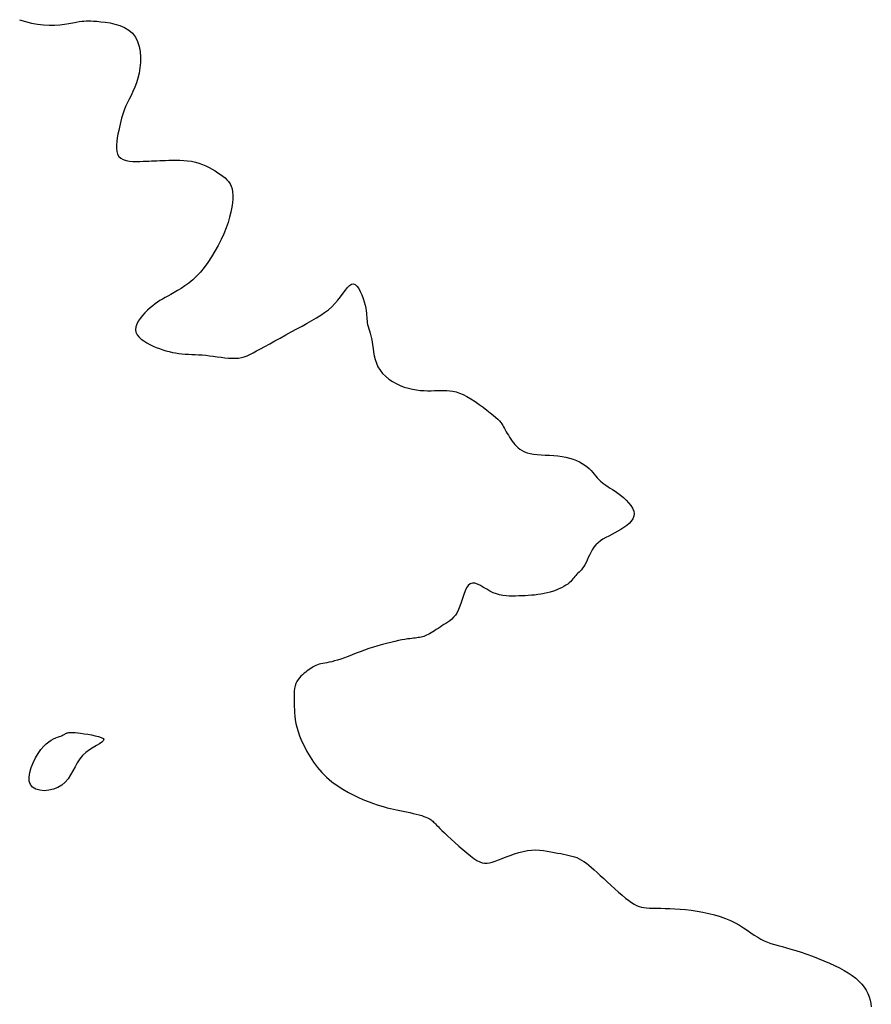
# Model space of a CAD drawing. Header units: millimetres. Extents: x 32690613 to 32693367, y 5343692 to 5344708.
# Tile 368 of 656: x 32692893 to 32692910, y 5343946 to 5343965. Entities that reach past the tile are written whole.
import ezdxf

# ---------------------------------------------------------------- set-up
doc = ezdxf.new("R2010")
doc.units = ezdxf.units.MM
doc.header["$LTSCALE"] = 20
doc.layers.add('02-DGM_HL_493.00', color=102, linetype='Continuous')

msp = doc.modelspace()

# ---------------------------------------------------------------- linework, layer by layer
at = {"layer": '02-DGM_HL_493.00', "elevation": 493, "flags": 128}
msp.add_lwpolyline([(32692893.409, 5343965.413), (32692893.527, 5343965.376), (32692893.646, 5343965.346), (32692893.764, 5343965.323), (32692893.879, 5343965.31), (32692893.991, 5343965.305), (32692894.098, 5343965.307), (32692894.199, 5343965.315), (32692894.293, 5343965.326), (32692894.38, 5343965.339), (32692894.457, 5343965.352), (32692894.524, 5343965.365), (32692894.582, 5343965.375), (32692894.631, 5343965.382), (32692894.675, 5343965.387), (32692894.717, 5343965.39), (32692894.761, 5343965.391), (32692894.808, 5343965.389), (32692894.863, 5343965.386), (32692894.929, 5343965.381), (32692895.007, 5343965.373), (32692895.095, 5343965.363), (32692895.189, 5343965.348), (32692895.285, 5343965.326), (32692895.381, 5343965.297), (32692895.473, 5343965.258), (32692895.557, 5343965.208), (32692895.629, 5343965.146), (32692895.687, 5343965.07), (32692895.731, 5343964.983), (32692895.762, 5343964.887), (32692895.781, 5343964.785), (32692895.789, 5343964.678), (32692895.788, 5343964.57), (32692895.777, 5343964.463), (32692895.76, 5343964.36), (32692895.736, 5343964.262), (32692895.707, 5343964.17), (32692895.674, 5343964.083), (32692895.638, 5343964.001), (32692895.602, 5343963.923), (32692895.566, 5343963.85), (32692895.532, 5343963.781), (32692895.501, 5343963.716), (32692895.475, 5343963.654), (32692895.452, 5343963.594), (32692895.433, 5343963.536), (32692895.416, 5343963.478), (32692895.4, 5343963.419), (32692895.386, 5343963.36), (32692895.373, 5343963.298), (32692895.359, 5343963.232), (32692895.345, 5343963.163), (32692895.332, 5343963.092), (32692895.321, 5343963.02), (32692895.314, 5343962.95), (32692895.313, 5343962.883), (32692895.32, 5343962.821), (32692895.336, 5343962.766), (32692895.362, 5343962.721), (32692895.401, 5343962.686), (32692895.45, 5343962.66), (32692895.508, 5343962.642), (32692895.571, 5343962.632), (32692895.638, 5343962.626), (32692895.706, 5343962.625), (32692895.774, 5343962.626), (32692895.839, 5343962.628), (32692895.899, 5343962.631), (32692895.955, 5343962.633), (32692896.008, 5343962.635), (32692896.061, 5343962.637), (32692896.113, 5343962.639), (32692896.166, 5343962.641), (32692896.223, 5343962.643), (32692896.283, 5343962.646), (32692896.348, 5343962.648), (32692896.417, 5343962.65), (32692896.489, 5343962.651), (32692896.564, 5343962.65), (32692896.64, 5343962.646), (32692896.717, 5343962.639), (32692896.793, 5343962.628), (32692896.868, 5343962.613), (32692896.94, 5343962.592), (32692897.01, 5343962.567), (32692897.077, 5343962.539), (32692897.141, 5343962.507), (32692897.202, 5343962.474), (32692897.26, 5343962.439), (32692897.314, 5343962.403), (32692897.364, 5343962.368), (32692897.41, 5343962.334), (32692897.452, 5343962.3), (32692897.49, 5343962.264), (32692897.523, 5343962.227), (32692897.551, 5343962.186), (32692897.573, 5343962.14), (32692897.591, 5343962.088), (32692897.602, 5343962.03), (32692897.608, 5343961.964), (32692897.608, 5343961.89), (32692897.601, 5343961.809), (32692897.588, 5343961.722), (32692897.569, 5343961.628), (32692897.543, 5343961.529), (32692897.511, 5343961.425), (32692897.472, 5343961.316), (32692897.426, 5343961.203), (32692897.374, 5343961.088), (32692897.316, 5343960.972), (32692897.254, 5343960.858), (32692897.187, 5343960.746), (32692897.117, 5343960.64), (32692897.044, 5343960.54), (32692896.969, 5343960.449), (32692896.893, 5343960.367), (32692896.816, 5343960.295), (32692896.739, 5343960.232), (32692896.663, 5343960.176), (32692896.589, 5343960.127), (32692896.517, 5343960.083), (32692896.449, 5343960.044), (32692896.386, 5343960.009), (32692896.327, 5343959.976), (32692896.272, 5343959.946), (32692896.221, 5343959.916), (32692896.172, 5343959.886), (32692896.124, 5343959.854), (32692896.076, 5343959.821), (32692896.029, 5343959.784), (32692895.979, 5343959.743), (32692895.928, 5343959.697), (32692895.877, 5343959.646), (32692895.827, 5343959.593), (32692895.782, 5343959.537), (32692895.744, 5343959.48), (32692895.714, 5343959.423), (32692895.695, 5343959.368), (32692895.69, 5343959.314), (32692895.7, 5343959.264), (32692895.723, 5343959.217), (32692895.757, 5343959.172), (32692895.802, 5343959.131), (32692895.854, 5343959.093), (32692895.911, 5343959.057), (32692895.973, 5343959.024), (32692896.036, 5343958.994), (32692896.1, 5343958.967), (32692896.163, 5343958.942), (32692896.227, 5343958.92), (32692896.29, 5343958.9), (32692896.353, 5343958.883), (32692896.416, 5343958.868), (32692896.479, 5343958.857), (32692896.542, 5343958.847), (32692896.605, 5343958.841), (32692896.668, 5343958.836), (32692896.732, 5343958.832), (32692896.797, 5343958.829), (32692896.863, 5343958.827), (32692896.93, 5343958.823), (32692897, 5343958.819), (32692897.072, 5343958.812), (32692897.146, 5343958.804), (32692897.222, 5343958.794), (32692897.299, 5343958.783), (32692897.376, 5343958.772), (32692897.451, 5343958.763), (32692897.524, 5343958.756), (32692897.593, 5343958.752), (32692897.658, 5343958.752), (32692897.718, 5343958.757), (32692897.775, 5343958.767), (32692897.83, 5343958.782), (32692897.885, 5343958.802), (32692897.943, 5343958.828), (32692898.006, 5343958.859), (32692898.074, 5343958.896), (32692898.151, 5343958.938), (32692898.238, 5343958.985), (32692898.332, 5343959.038), (32692898.433, 5343959.093), (32692898.539, 5343959.151), (32692898.647, 5343959.211), (32692898.756, 5343959.27), (32692898.863, 5343959.33), (32692898.968, 5343959.387), (32692899.067, 5343959.442), (32692899.161, 5343959.495), (32692899.251, 5343959.547), (32692899.335, 5343959.599), (32692899.413, 5343959.653), (32692899.487, 5343959.708), (32692899.555, 5343959.767), (32692899.617, 5343959.829), (32692899.675, 5343959.896), (32692899.727, 5343959.964), (32692899.776, 5343960.031), (32692899.821, 5343960.093), (32692899.863, 5343960.145), (32692899.903, 5343960.186), (32692899.941, 5343960.212), (32692899.978, 5343960.219), (32692900.014, 5343960.204), (32692900.049, 5343960.172), (32692900.083, 5343960.124), (32692900.114, 5343960.066), (32692900.143, 5343960), (32692900.169, 5343959.931), (32692900.191, 5343959.862), (32692900.208, 5343959.797), (32692900.221, 5343959.738), (32692900.229, 5343959.687), (32692900.235, 5343959.64), (32692900.238, 5343959.598), (32692900.241, 5343959.559), (32692900.243, 5343959.522), (32692900.247, 5343959.487), (32692900.252, 5343959.451), (32692900.26, 5343959.414), (32692900.27, 5343959.375), (32692900.282, 5343959.335), (32692900.296, 5343959.291), (32692900.309, 5343959.244), (32692900.323, 5343959.194), (32692900.336, 5343959.139), (32692900.347, 5343959.079), (32692900.357, 5343959.015), (32692900.367, 5343958.946), (32692900.378, 5343958.875), (32692900.391, 5343958.802), (32692900.409, 5343958.728), (32692900.433, 5343958.656), (32692900.463, 5343958.585), (32692900.503, 5343958.518), (32692900.552, 5343958.456), (32692900.61, 5343958.398), (32692900.675, 5343958.345), (32692900.746, 5343958.297), (32692900.822, 5343958.255), (32692900.901, 5343958.218), (32692900.981, 5343958.187), (32692901.061, 5343958.162), (32692901.141, 5343958.143), (32692901.219, 5343958.13), (32692901.295, 5343958.121), (32692901.369, 5343958.116), (32692901.441, 5343958.114), (32692901.511, 5343958.114), (32692901.577, 5343958.116), (32692901.641, 5343958.118), (32692901.702, 5343958.12), (32692901.762, 5343958.121), (32692901.82, 5343958.12), (32692901.878, 5343958.115), (32692901.938, 5343958.105), (32692902, 5343958.09), (32692902.066, 5343958.068), (32692902.137, 5343958.037), (32692902.212, 5343957.998), (32692902.292, 5343957.952), (32692902.373, 5343957.901), (32692902.454, 5343957.846), (32692902.533, 5343957.79), (32692902.607, 5343957.734), (32692902.674, 5343957.681), (32692902.733, 5343957.633), (32692902.782, 5343957.59), (32692902.822, 5343957.552), (32692902.854, 5343957.519), (32692902.88, 5343957.488), (32692902.901, 5343957.46), (32692902.919, 5343957.432), (32692902.936, 5343957.404), (32692902.952, 5343957.374), (32692902.969, 5343957.342), (32692902.988, 5343957.309), (32692903.009, 5343957.273), (32692903.03, 5343957.237), (32692903.053, 5343957.199), (32692903.078, 5343957.162), (32692903.103, 5343957.125), (32692903.13, 5343957.089), (32692903.158, 5343957.055), (32692903.188, 5343957.022), (32692903.221, 5343956.991), (32692903.258, 5343956.962), (32692903.299, 5343956.937), (32692903.346, 5343956.914), (32692903.398, 5343956.895), (32692903.458, 5343956.88), (32692903.524, 5343956.868), (32692903.597, 5343956.86), (32692903.675, 5343956.854), (32692903.756, 5343956.85), (32692903.839, 5343956.845), (32692903.923, 5343956.839), (32692904.005, 5343956.832), (32692904.086, 5343956.821), (32692904.162, 5343956.806), (32692904.235, 5343956.788), (32692904.304, 5343956.766), (32692904.368, 5343956.742), (32692904.428, 5343956.714), (32692904.484, 5343956.684), (32692904.534, 5343956.652), (32692904.58, 5343956.618), (32692904.621, 5343956.582), (32692904.657, 5343956.546), (32692904.69, 5343956.509), (32692904.721, 5343956.472), (32692904.751, 5343956.436), (32692904.78, 5343956.401), (32692904.81, 5343956.367), (32692904.841, 5343956.336), (32692904.875, 5343956.307), (32692904.911, 5343956.28), (32692904.95, 5343956.254), (32692904.991, 5343956.227), (32692905.035, 5343956.199), (32692905.082, 5343956.17), (32692905.132, 5343956.136), (32692905.184, 5343956.099), (32692905.239, 5343956.057), (32692905.294, 5343956.011), (32692905.347, 5343955.961), (32692905.396, 5343955.909), (32692905.439, 5343955.856), (32692905.473, 5343955.802), (32692905.496, 5343955.748), (32692905.506, 5343955.695), (32692905.5, 5343955.644), (32692905.481, 5343955.595), (32692905.45, 5343955.548), (32692905.409, 5343955.503), (32692905.36, 5343955.461), (32692905.305, 5343955.421), (32692905.246, 5343955.384), (32692905.186, 5343955.349), (32692905.124, 5343955.316), (32692905.064, 5343955.285), (32692905.004, 5343955.255), (32692904.947, 5343955.225), (32692904.892, 5343955.193), (32692904.841, 5343955.159), (32692904.794, 5343955.123), (32692904.751, 5343955.082), (32692904.714, 5343955.036), (32692904.681, 5343954.987), (32692904.652, 5343954.935), (32692904.626, 5343954.883), (32692904.602, 5343954.831), (32692904.58, 5343954.781), (32692904.559, 5343954.734), (32692904.537, 5343954.691), (32692904.515, 5343954.654), (32692904.492, 5343954.622), (32692904.469, 5343954.593), (32692904.445, 5343954.568), (32692904.422, 5343954.546), (32692904.4, 5343954.524), (32692904.378, 5343954.504), (32692904.358, 5343954.482), (32692904.338, 5343954.46), (32692904.319, 5343954.437), (32692904.3, 5343954.413), (32692904.279, 5343954.388), (32692904.256, 5343954.363), (32692904.229, 5343954.338), (32692904.199, 5343954.312), (32692904.164, 5343954.287), (32692904.123, 5343954.263), (32692904.077, 5343954.239), (32692904.026, 5343954.216), (32692903.972, 5343954.194), (32692903.915, 5343954.173), (32692903.855, 5343954.155), (32692903.794, 5343954.139), (32692903.732, 5343954.124), (32692903.67, 5343954.113), (32692903.608, 5343954.103), (32692903.546, 5343954.096), (32692903.483, 5343954.09), (32692903.421, 5343954.086), (32692903.359, 5343954.082), (32692903.296, 5343954.08), (32692903.234, 5343954.077), (32692903.171, 5343954.075), (32692903.109, 5343954.074), (32692903.046, 5343954.074), (32692902.983, 5343954.078), (32692902.921, 5343954.085), (32692902.858, 5343954.098), (32692902.794, 5343954.116), (32692902.731, 5343954.141), (32692902.667, 5343954.173), (32692902.604, 5343954.209), (32692902.542, 5343954.246), (32692902.482, 5343954.281), (32692902.425, 5343954.308), (32692902.372, 5343954.326), (32692902.323, 5343954.331), (32692902.279, 5343954.318), (32692902.241, 5343954.286), (32692902.208, 5343954.237), (32692902.179, 5343954.175), (32692902.152, 5343954.104), (32692902.127, 5343954.028), (32692902.102, 5343953.951), (32692902.076, 5343953.877), (32692902.049, 5343953.808), (32692902.019, 5343953.75), (32692901.986, 5343953.7), (32692901.951, 5343953.658), (32692901.914, 5343953.622), (32692901.877, 5343953.591), (32692901.838, 5343953.563), (32692901.799, 5343953.538), (32692901.76, 5343953.514), (32692901.722, 5343953.489), (32692901.684, 5343953.464), (32692901.647, 5343953.44), (32692901.611, 5343953.416), (32692901.576, 5343953.393), (32692901.542, 5343953.371), (32692901.509, 5343953.351), (32692901.478, 5343953.333), (32692901.448, 5343953.317), (32692901.419, 5343953.304), (32692901.392, 5343953.292), (32692901.364, 5343953.283), (32692901.337, 5343953.275), (32692901.311, 5343953.268), (32692901.283, 5343953.262), (32692901.256, 5343953.258), (32692901.227, 5343953.254), (32692901.197, 5343953.25), (32692901.164, 5343953.246), (32692901.128, 5343953.242), (32692901.088, 5343953.237), (32692901.042, 5343953.231), (32692900.991, 5343953.222), (32692900.932, 5343953.212), (32692900.867, 5343953.199), (32692900.794, 5343953.183), (32692900.717, 5343953.165), (32692900.634, 5343953.144), (32692900.549, 5343953.122), (32692900.462, 5343953.097), (32692900.374, 5343953.07), (32692900.286, 5343953.042), (32692900.199, 5343953.012), (32692900.114, 5343952.98), (32692900.032, 5343952.949), (32692899.952, 5343952.918), (32692899.875, 5343952.888), (32692899.802, 5343952.861), (32692899.733, 5343952.836), (32692899.669, 5343952.815), (32692899.61, 5343952.798), (32692899.555, 5343952.784), (32692899.505, 5343952.774), (32692899.458, 5343952.765), (32692899.416, 5343952.757), (32692899.376, 5343952.75), (32692899.339, 5343952.743), (32692899.305, 5343952.734), (32692899.273, 5343952.723), (32692899.243, 5343952.711), (32692899.214, 5343952.696), (32692899.186, 5343952.681), (32692899.158, 5343952.663), (32692899.13, 5343952.644), (32692899.101, 5343952.624), (32692899.071, 5343952.602), (32692899.04, 5343952.58), (32692899.009, 5343952.556), (32692898.977, 5343952.529), (32692898.946, 5343952.501), (32692898.917, 5343952.47), (32692898.89, 5343952.435), (32692898.867, 5343952.397), (32692898.848, 5343952.355), (32692898.833, 5343952.308), (32692898.822, 5343952.257), (32692898.816, 5343952.204), (32692898.812, 5343952.147), (32692898.811, 5343952.088), (32692898.811, 5343952.027), (32692898.813, 5343951.965), (32692898.815, 5343951.903), (32692898.818, 5343951.84), (32692898.821, 5343951.777), (32692898.827, 5343951.711), (32692898.836, 5343951.643), (32692898.849, 5343951.571), (32692898.866, 5343951.494), (32692898.89, 5343951.412), (32692898.921, 5343951.323), (32692898.96, 5343951.227), (32692899.007, 5343951.126), (32692899.062, 5343951.021), (32692899.125, 5343950.914), (32692899.195, 5343950.808), (32692899.274, 5343950.704), (32692899.36, 5343950.604), (32692899.453, 5343950.51), (32692899.554, 5343950.424), (32692899.66, 5343950.346), (32692899.77, 5343950.275), (32692899.88, 5343950.212), (32692899.989, 5343950.156), (32692900.095, 5343950.106), (32692900.196, 5343950.063), (32692900.29, 5343950.026), (32692900.374, 5343949.995), (32692900.45, 5343949.968), (32692900.52, 5343949.946), (32692900.585, 5343949.928), (32692900.647, 5343949.912), (32692900.707, 5343949.898), (32692900.768, 5343949.885), (32692900.829, 5343949.872), (32692900.894, 5343949.858), (32692900.96, 5343949.844), (32692901.027, 5343949.83), (32692901.093, 5343949.815), (32692901.157, 5343949.8), (32692901.218, 5343949.786), (32692901.274, 5343949.771), (32692901.325, 5343949.756), (32692901.368, 5343949.742), (32692901.406, 5343949.729), (32692901.437, 5343949.715), (32692901.464, 5343949.701), (32692901.488, 5343949.688), (32692901.508, 5343949.674), (32692901.526, 5343949.659), (32692901.542, 5343949.645), (32692901.559, 5343949.629), (32692901.576, 5343949.612), (32692901.595, 5343949.592), (32692901.618, 5343949.569), (32692901.645, 5343949.54), (32692901.679, 5343949.506), (32692901.721, 5343949.465), (32692901.772, 5343949.415), (32692901.832, 5343949.358), (32692901.901, 5343949.293), (32692901.975, 5343949.225), (32692902.053, 5343949.155), (32692902.132, 5343949.087), (32692902.209, 5343949.022), (32692902.283, 5343948.963), (32692902.351, 5343948.914), (32692902.412, 5343948.875), (32692902.466, 5343948.847), (32692902.516, 5343948.828), (32692902.563, 5343948.819), (32692902.611, 5343948.818), (32692902.66, 5343948.825), (32692902.712, 5343948.839), (32692902.77, 5343948.859), (32692902.836, 5343948.884), (32692902.907, 5343948.912), (32692902.984, 5343948.943), (32692903.065, 5343948.974), (32692903.149, 5343949.004), (32692903.234, 5343949.031), (32692903.32, 5343949.053), (32692903.404, 5343949.069), (32692903.487, 5343949.078), (32692903.568, 5343949.081), (32692903.646, 5343949.077), (32692903.722, 5343949.07), (32692903.796, 5343949.059), (32692903.866, 5343949.047), (32692903.934, 5343949.034), (32692903.998, 5343949.021), (32692904.06, 5343949.009), (32692904.118, 5343948.998), (32692904.174, 5343948.987), (32692904.228, 5343948.975), (32692904.28, 5343948.962), (32692904.33, 5343948.948), (32692904.378, 5343948.93), (32692904.425, 5343948.909), (32692904.472, 5343948.883), (32692904.518, 5343948.854), (32692904.565, 5343948.82), (32692904.614, 5343948.781), (32692904.665, 5343948.738), (32692904.718, 5343948.69), (32692904.776, 5343948.638), (32692904.838, 5343948.58), (32692904.906, 5343948.518), (32692904.977, 5343948.452), (32692905.051, 5343948.385), (32692905.125, 5343948.318), (32692905.198, 5343948.254), (32692905.27, 5343948.192), (32692905.337, 5343948.136), (32692905.4, 5343948.088), (32692905.456, 5343948.047), (32692905.507, 5343948.015), (32692905.554, 5343947.99), (32692905.601, 5343947.97), (32692905.647, 5343947.956), (32692905.696, 5343947.947), (32692905.75, 5343947.941), (32692905.809, 5343947.937), (32692905.875, 5343947.935), (32692905.949, 5343947.934), (32692906.029, 5343947.933), (32692906.116, 5343947.932), (32692906.209, 5343947.929), (32692906.308, 5343947.925), (32692906.411, 5343947.919), (32692906.519, 5343947.909), (32692906.63, 5343947.896), (32692906.745, 5343947.879), (32692906.86, 5343947.858), (32692906.975, 5343947.833), (32692907.088, 5343947.804), (32692907.198, 5343947.771), (32692907.304, 5343947.734), (32692907.403, 5343947.693), (32692907.495, 5343947.648), (32692907.58, 5343947.6), (32692907.659, 5343947.551), (32692907.733, 5343947.501), (32692907.804, 5343947.452), (32692907.871, 5343947.406), (32692907.937, 5343947.363), (32692908.001, 5343947.325), (32692908.065, 5343947.293), (32692908.13, 5343947.265), (32692908.196, 5343947.242), (32692908.266, 5343947.22), (32692908.339, 5343947.2), (32692908.417, 5343947.179), (32692908.501, 5343947.157), (32692908.592, 5343947.131), (32692908.691, 5343947.101), (32692908.796, 5343947.068), (32692908.905, 5343947.031), (32692909.016, 5343946.991), (32692909.128, 5343946.948), (32692909.239, 5343946.903), (32692909.348, 5343946.857), (32692909.451, 5343946.81), (32692909.548, 5343946.761), (32692909.638, 5343946.712), (32692909.721, 5343946.662), (32692909.797, 5343946.61), (32692909.866, 5343946.556), (32692909.929, 5343946.501), (32692909.984, 5343946.444), (32692910.031, 5343946.384), (32692910.072, 5343946.322), (32692910.105, 5343946.258), (32692910.132, 5343946.193), (32692910.152, 5343946.127), (32692910.166, 5343946.06), (32692910.174, 5343945.993)], dxfattribs=at)
msp.add_lwpolyline([(32692894.345, 5343951.382), (32692894.361, 5343951.387), (32692894.381, 5343951.39), (32692894.403, 5343951.392), (32692894.431, 5343951.393), (32692894.464, 5343951.392), (32692894.504, 5343951.389), (32692894.552, 5343951.384), (32692894.61, 5343951.377), (32692894.678, 5343951.368), (32692894.751, 5343951.357), (32692894.826, 5343951.344), (32692894.898, 5343951.329), (32692894.962, 5343951.312), (32692895.015, 5343951.293), (32692895.051, 5343951.273), (32692895.066, 5343951.251), (32692895.057, 5343951.227), (32692895.026, 5343951.201), (32692894.98, 5343951.171), (32692894.921, 5343951.137), (32692894.854, 5343951.098), (32692894.783, 5343951.053), (32692894.714, 5343951), (32692894.65, 5343950.94), (32692894.594, 5343950.871), (32692894.545, 5343950.795), (32692894.501, 5343950.716), (32692894.457, 5343950.636), (32692894.412, 5343950.557), (32692894.363, 5343950.483), (32692894.306, 5343950.415), (32692894.239, 5343950.356), (32692894.16, 5343950.31), (32692894.073, 5343950.275), (32692893.981, 5343950.254), (32692893.891, 5343950.247), (32692893.805, 5343950.254), (32692893.728, 5343950.276), (32692893.666, 5343950.313), (32692893.621, 5343950.366), (32692893.598, 5343950.435), (32692893.596, 5343950.516), (32692893.61, 5343950.606), (32692893.637, 5343950.702), (32692893.676, 5343950.798), (32692893.723, 5343950.892), (32692893.775, 5343950.979), (32692893.829, 5343951.056), (32692893.883, 5343951.12), (32692893.935, 5343951.171), (32692893.985, 5343951.211), (32692894.033, 5343951.242), (32692894.078, 5343951.266), (32692894.12, 5343951.284), (32692894.158, 5343951.298), (32692894.191, 5343951.31), (32692894.219, 5343951.322), (32692894.244, 5343951.333), (32692894.264, 5343951.343), (32692894.283, 5343951.352), (32692894.299, 5343951.361), (32692894.314, 5343951.369), (32692894.329, 5343951.376)], close=True, dxfattribs=at)

doc.saveas('drawing.dxf')
